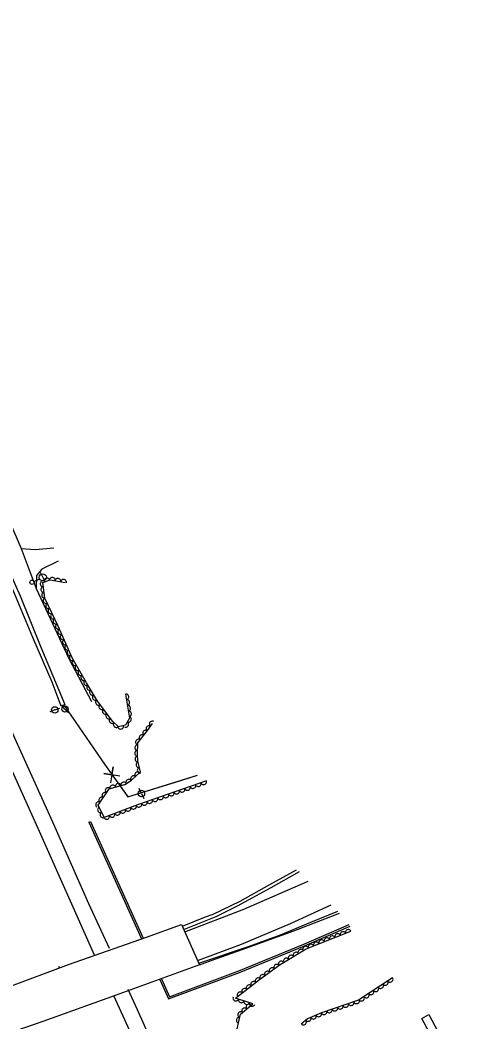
# Model space of a CAD drawing. Extents: x 1746719 to 1766531, y 631721 to 662391.
# Drawn here: x 1755053 to 1755366, y 648159 to 648859 of the extents above; entities that cross this region are included whole.
import ezdxf

# ---------------------------------------------------------------- set-up
doc = ezdxf.new("R2010")
doc.units = 0
for name, color, linetype in [('SURVEY - AERIAL SURVEY - Photo Control - Points - Elevations', 7, 'Continuous'), ('SURVEY - AERIAL SURVEY - Photo Control - Points - Numbers', 7, 'Continuous'), ('SURVEY - AERIAL SURVEY - Photo Control with Text', 7, 'Continuous'), ('SURVEY - CENTERLINE - Existing Roads - Development', 7, 'Continuous'), ('SURVEY - CENTERLINE - Existing Roads Curve Text', 7, 'Continuous'), ('SURVEY - CENTERLINE - Existing Roads Text', 7, 'Continuous')]:
    doc.layers.add(name, color=color, linetype=linetype)

msp = doc.modelspace()

# ---------------------------------------------------------------- linework, layer by layer
at = {"layer": 'SURVEY - AERIAL SURVEY - Photo Control - Points - Elevations'}
for points in [[(1755104.99, 648205.74), (1755065.66, 648294.24), (1755039.29, 648352.85), (1755020.79, 648395.13), (1755004.68, 648431.05), (1754982.68, 648480.94), (1754958.93, 648535.27), (1754937.15, 648584.41), (1754905.24, 648656.66), (1754883.62, 648705.74), (1754862.33, 648755.14), (1754834.42, 648821.33), (1754813, 648873.58), (1754787.94, 648934.1), (1754759.35, 649005.13), (1754737.4, 649059.49), (1754713.93, 649119.35), (1754691.4, 649177.04), (1754669.95, 649231.36), (1754646.2, 649292.11), (1754627.32, 649342.01), (1754604.42, 649403.58), (1754576.2, 649480.5)], [(1755115.35, 648210.44), (1755101.05, 648241.68), (1755075.7, 648298.73), (1755049.35, 648357.31), (1755030.85, 648399.58), (1755014.73, 648435.52), (1754992.75, 648485.36), (1754969, 648539.7), (1754947.21, 648588.87), (1754915.3, 648661.1), (1754893.71, 648710.14), (1754872.45, 648759.46), (1754844.58, 648825.55), (1754823.17, 648877.77), (1754798.13, 648938.26), (1754769.55, 649009.24), (1754747.62, 649063.55), (1754724.17, 649123.36), (1754701.64, 649181.06), (1754680.19, 649235.39), (1754656.46, 649296.06), (1754637.62, 649345.88), (1754614.74, 649407.39), (1754586.53, 649484.29)], [(1754990.9, 648729.28), (1754974.78, 648719.64), (1754961.41, 648709.18), (1754957.99, 648700.23), (1754969.46, 648673.21), (1755022.7, 648559.82), (1755030.33, 648543.47), (1755053.57, 648489.81), (1755064.16, 648461.87), (1755086.89, 648413.03), (1755102.86, 648382.99)], [(1755053.57, 648489.81), (1755063.58, 648489.13), (1755076.6, 648490.47)], [(1755079.49, 648481.11), (1755068.03, 648475.52), (1755064.4, 648471.06), (1755064.16, 648461.87)], [(1755168.01, 648222.21), (1755209.42, 648237.97), (1755254.35, 648257.44)], [(1755270.19, 648240.71), (1755241.74, 648227.61), (1755207.39, 648213.27), (1755177.46, 648201.99)], [(1755274.73, 648236.4), (1755255.98, 648228.57), (1755234.75, 648219.71), (1755211.79, 648211.5), (1755178.46, 648200.31)], [(1755080.54, 648197.01), (1755080.09, 648197.81), (1755080.47, 648196.99)], [(1755164.14, 648106.06), (1755147.89, 648139.01), (1755134.91, 648167.69), (1755128.41, 648181.88)], [(1755154.27, 648101.2), (1755137.95, 648134.3), (1755124.89, 648163.14), (1755118.41, 648177.3)]]:
    msp.add_lwpolyline(points, dxfattribs=at)
at = {"layer": 'SURVEY - AERIAL SURVEY - Photo Control - Points - Numbers'}
for points in [[(1754937.14, 648709.41), (1754949.27, 648690.32), (1754946.69, 648688.66), (1754956.47, 648668.96), (1754965.64, 648648.23), (1754981.51, 648613.14), (1755002.73, 648567.32), (1755021.44, 648527.05), (1755039.09, 648488.07), (1755052.86, 648456.73), (1755067.53, 648421.04), (1755084.29, 648380.95), (1755081.63, 648379.82), (1755075.34, 648396.49), (1755061.84, 648427.77), (1755047.83, 648461.32), (1755034, 648492.68), (1755011.5, 648541.74), (1754987.11, 648595.24), (1754966.44, 648640.13), (1754948.86, 648679.33), (1754941.26, 648692.92), (1754943.36, 648694.74), (1754934.91, 648707.88)], [(1755101.03, 648298.62), (1755102.09, 648299.28), (1755138.93, 648217.66)], [(1755101.03, 648298.62), (1755137.76, 648217.25)], [(1755248.13, 648264.03), (1755228.28, 648252.76), (1755204.62, 648240.11), (1755189.76, 648232.69), (1755167.69, 648223.72), (1755166.48, 648225.97), (1755182.48, 648232.6), (1755187.95, 648234.44), (1755206.78, 648243.65), (1755227.45, 648255.15), (1755246.23, 648265.33)], [(1755178.32, 648199.16), (1755186.53, 648202), (1755208.18, 648209.77), (1755244.26, 648222.82), (1755276.27, 648235.1)], [(1755150.59, 648188.83), (1755156.74, 648175.2), (1755206.39, 648193.69), (1755251.86, 648212.43), (1755283.58, 648226.11)], [(1755151.75, 648189.26), (1755157.39, 648176.76), (1755205.94, 648194.85), (1755251.38, 648213.57), (1755283.08, 648227.24)]]:
    msp.add_lwpolyline(points, dxfattribs=at)
at = {"layer": 'SURVEY - AERIAL SURVEY - Photo Control with Text'}
for points in [[(1755126.71, 648388.2), (1755129.31, 648371.47), (1755126.53, 648366.47), (1755121.65, 648365.24), (1755117.67, 648369.13), (1755107.07, 648383.2), (1755099.46, 648396.01), (1755089.4, 648413.43), (1755079.63, 648435.55), (1755070.16, 648455.26), (1755068.71, 648466.06), (1755073.84, 648468.12), (1755084.36, 648466.18)], [(1755183.22, 648327.49), (1755134.99, 648310.77), (1755111.65, 648301.98), (1755107.45, 648310.6), (1755115.24, 648322.12), (1755126.2, 648325.08), (1755130.88, 648327.98), (1755137.02, 648333.81), (1755135.31, 648341.29), (1755134.89, 648345.99), (1755135.24, 648354.22), (1755142.03, 648362.82), (1755145.41, 648367.59)], [(1755203.41, 648149.16), (1755207.13, 648164.67), (1755215.57, 648171.9), (1755203.62, 648175.78), (1755220.41, 648188.86), (1755234.74, 648199.26), (1755253, 648210.35), (1755284.22, 648222.52)], [(1755313.39, 648190.01), (1755289.49, 648174.28), (1755263.61, 648165.59), (1755253.95, 648161.3), (1755249.45, 648157.66)]]:
    msp.add_lwpolyline(points, dxfattribs=at)
for centre, major_axis in [((1755068.82, 648465.25), (-0.26, 1.98)), ((1755071.67, 648467.24), (1.86, 0.75)), ((1755075.47, 648467.82), (1.97, -0.36)), ((1755079.4, 648467.09), (1.97, -0.36)), ((1755083.34, 648466.36), (1.97, -0.36)), ((1755069.35, 648461.28), (-0.26, 1.98)), ((1755069.88, 648457.32), (-0.26, 1.98)), ((1755070.99, 648453.53), (-0.87, 1.8)), ((1755072.72, 648449.92), (-0.87, 1.8)), ((1755074.46, 648446.32), (-0.87, 1.8)), ((1755076.19, 648442.71), (-0.87, 1.8)), ((1755077.92, 648439.11), (-0.87, 1.8)), ((1755079.66, 648435.5), (-0.81, 1.83)), ((1755081.27, 648431.84), (-0.81, 1.83)), ((1755082.89, 648428.18), (-0.81, 1.83)), ((1755084.5, 648424.52), (-0.81, 1.83)), ((1755086.12, 648420.86), (-0.81, 1.83)), ((1755087.73, 648417.2), (-0.81, 1.83)), ((1755089.35, 648413.55), (-0.81, 1.83)), ((1755091.34, 648410.08), (-1, 1.73)), ((1755093.34, 648406.61), (-1, 1.73)), ((1755095.34, 648403.15), (-1, 1.73)), ((1755097.34, 648399.68), (-1, 1.73)), ((1755099.34, 648396.22), (-1, 1.73)), ((1755101.38, 648392.78), (-1.02, 1.72)), ((1755103.42, 648389.34), (-1.02, 1.72)), ((1755127.02, 648386.22), (0.31, -1.98)), ((1755105.46, 648385.9), (-1.02, 1.72)), ((1755107.58, 648382.51), (-1.2, 1.6)), ((1755127.63, 648382.27), (0.31, -1.98)), ((1755109.99, 648379.32), (-1.2, 1.6)), ((1755112.4, 648376.13), (-1.2, 1.6)), ((1755114.81, 648372.93), (-1.2, 1.6)), ((1755128.25, 648378.31), (0.31, -1.98)), ((1755128.86, 648374.36), (0.31, -1.98)), ((1755117.21, 648369.74), (-1.2, 1.6)), ((1755119.99, 648366.86), (-1.43, 1.4)), ((1755126.84, 648367.04), (-0.97, -1.75)), ((1755128.79, 648370.53), (-0.97, -1.75)), ((1755145.27, 648367.39), (1.16, 1.63)), ((1755123.28, 648365.65), (-1.94, -0.49)), ((1755140.55, 648360.94), (1.24, 1.57)), ((1755142.96, 648364.13), (1.16, 1.63)), ((1755135.59, 648354.67), (1.24, 1.57)), ((1755138.07, 648357.8), (1.24, 1.57)), ((1755134.93, 648346.79), (0.08, 2)), ((1755135.09, 648350.79), (0.08, 2)), ((1755135.18, 648342.81), (-0.18, 1.99)), ((1755135.87, 648338.88), (-0.44, 1.95)), ((1755134.99, 648331.88), (1.45, 1.38)), ((1755136.76, 648334.98), (-0.44, 1.95)), ((1755121.54, 648323.82), (1.93, 0.52)), ((1755125.4, 648324.86), (1.93, 0.52)), ((1755128.9, 648326.75), (1.7, 1.05)), ((1755132.09, 648329.12), (1.45, 1.38)), ((1755177.55, 648325.53), (-1.89, -0.66)), ((1755181.33, 648326.84), (-1.89, -0.66)), ((1755112.18, 648317.58), (1.12, 1.66)), ((1755114.42, 648320.89), (1.12, 1.66)), ((1755117.68, 648322.77), (1.93, 0.52)), ((1755154.88, 648317.66), (-1.89, -0.66)), ((1755158.66, 648318.98), (-1.89, -0.66)), ((1755162.43, 648320.29), (-1.89, -0.66)), ((1755166.21, 648321.6), (-1.89, -0.66)), ((1755169.99, 648322.91), (-1.89, -0.66)), ((1755173.77, 648324.22), (-1.89, -0.66)), ((1755107.69, 648310.95), (1.12, 1.66)), ((1755109.93, 648314.27), (1.12, 1.66)), ((1755135.98, 648311.11), (-1.89, -0.66)), ((1755139.76, 648312.42), (-1.89, -0.66)), ((1755143.54, 648313.73), (-1.89, -0.66)), ((1755147.32, 648315.04), (-1.89, -0.66)), ((1755151.1, 648316.35), (-1.89, -0.66)), ((1755109.02, 648307.39), (-0.88, 1.8)), ((1755110.77, 648303.79), (-0.88, 1.8)), ((1755117.25, 648304.09), (-1.87, -0.7)), ((1755121, 648305.5), (-1.87, -0.7)), ((1755124.74, 648306.91), (-1.87, -0.7)), ((1755128.48, 648308.32), (-1.87, -0.7)), ((1755132.23, 648309.73), (-1.87, -0.7)), ((1755113.51, 648302.68), (-1.87, -0.7)), ((1755274.92, 648218.89), (1.86, 0.73)), ((1755278.65, 648220.35), (1.86, 0.73)), ((1755282.38, 648221.8), (1.86, 0.73)), ((1755256.29, 648211.63), (1.86, 0.73)), ((1755260.01, 648213.09), (1.86, 0.73)), ((1755263.74, 648214.54), (1.86, 0.73)), ((1755267.47, 648215.99), (1.86, 0.73)), ((1755271.19, 648217.44), (1.86, 0.73)), ((1755245.76, 648205.95), (1.71, 1.04)), ((1755249.18, 648208.03), (1.71, 1.04)), ((1755252.6, 648210.11), (1.71, 1.04)), ((1755232.22, 648197.44), (1.62, 1.17)), ((1755235.5, 648199.73), (1.71, 1.04)), ((1755238.92, 648201.8), (1.71, 1.04)), ((1755242.34, 648203.88), (1.71, 1.04)), ((1755222.51, 648190.39), (1.62, 1.17)), ((1755225.75, 648192.74), (1.62, 1.17)), ((1755228.99, 648195.09), (1.62, 1.17)), ((1755216.15, 648185.54), (1.58, 1.23)), ((1755219.3, 648188), (1.58, 1.23)), ((1755305.03, 648184.52), (-1.67, -1.1)), ((1755308.37, 648186.71), (-1.67, -1.1)), ((1755311.71, 648188.91), (-1.67, -1.1)), ((1755206.68, 648178.17), (1.58, 1.23)), ((1755209.84, 648180.63), (1.58, 1.23)), ((1755212.99, 648183.09), (1.58, 1.23)), ((1755295.01, 648177.92), (-1.67, -1.1)), ((1755298.35, 648180.12), (-1.67, -1.1)), ((1755301.69, 648182.32), (-1.67, -1.1)), ((1755203.73, 648175.75), (-1.9, 0.62)), ((1755207.53, 648174.51), (-1.9, 0.62)), ((1755211.34, 648173.28), (-1.9, 0.62)), ((1755212.88, 648169.59), (1.52, 1.3)), ((1755215.14, 648172.04), (-1.9, 0.62)), ((1755280.59, 648171.29), (-1.9, -0.64)), ((1755284.38, 648172.57), (-1.9, -0.64)), ((1755288.17, 648173.84), (-1.9, -0.64)), ((1755291.67, 648175.72), (-1.67, -1.1)), ((1755207.03, 648164.24), (0.47, 1.94)), ((1755209.84, 648166.99), (1.52, 1.3)), ((1755261.7, 648164.74), (-1.83, -0.81)), ((1755265.42, 648166.19), (-1.9, -0.64)), ((1755269.21, 648167.47), (-1.9, -0.64)), ((1755273, 648168.74), (-1.9, -0.64)), ((1755276.8, 648170.02), (-1.9, -0.64)), ((1755206.1, 648160.36), (0.47, 1.94)), ((1755251.21, 648159.09), (-1.56, -1.26)), ((1755254.39, 648161.49), (-1.83, -0.81)), ((1755258.04, 648163.12), (-1.83, -0.81))]:
    msp.add_ellipse(centre, major_axis=major_axis, ratio=0.940188, start_param=0, end_param=3.141593, dxfattribs=at)
at = {"layer": 'SURVEY - CENTERLINE - Existing Roads - Development'}
for p, q in [((1755068.79, 648469.77), (1755067.22, 648473.17)), ((1755062.67, 648466.93), (1755066.53, 648468.72)), ((1755068.79, 648469.77), (1755070.37, 648466.36)), ((1755077.14, 648377.14), (1755073.6, 648375.9)), ((1755077.14, 648377.14), (1755080.68, 648378.38)), ((1755084.31, 648377.78), (1755081.8, 648380.56)), ((1755084.31, 648377.78), (1755086.83, 648375)), ((1755137.74, 648318.77), (1755136.15, 648322.17)), ((1755137.74, 648318.77), (1755139.33, 648315.38))]:
    msp.add_line(p, q, dxfattribs=at)
for centre, radius in [((1755061.31, 648466.3), 1.5), ((1755068.79, 648469.77), 2.5), ((1755077.14, 648377.14), 2.25), ((1755084.31, 648377.78), 2.25), ((1755137.74, 648318.77), 2.25)]:
    msp.add_circle(centre, radius, dxfattribs=at)
at = {"layer": 'SURVEY - CENTERLINE - Existing Roads Curve Text'}
for points in [[(1755083.79, 648380.2), (1755111.92, 648339.15), (1755128.14, 648316.5), (1755176.96, 648331.57)], [(1755083.79, 648380.2), (1755111.92, 648339.15), (1755112.06, 648338.95)], [(1755122.57, 648330.98), (1755111.47, 648332.75), (1755117.05, 648331.82), (1755117.97, 648337.4), (1755116.06, 648326.32)], [(1755121.44, 648325.86), (1755128.14, 648316.5), (1755161.47, 648326.79)], [(1755161.47, 648326.79), (1755176.96, 648331.57)]]:
    msp.add_lwpolyline(points, dxfattribs=at)
msp.add_lwpolyline([(1755338.65, 648164.26), (1755366.06, 648112.88), (1755361.2, 648110.29), (1755333.8, 648161.67)], close=True, dxfattribs=at)
at = {"layer": 'SURVEY - CENTERLINE - Existing Roads Text'}
for p, q in [((1755141.26, 648218.48), (1755165.74, 648227.3)), ((1755165.74, 648227.3), (1755178.32, 648199.16)), ((1755086.67, 648199.31), (1755141.26, 648218.48)), ((1755043.13, 648183.01), (1755086.67, 648199.31)), ((1755178.32, 648199.16), (1755119.31, 648177.63)), ((1755119.31, 648177.63), (1755068.93, 648159.44)), ((1755068.93, 648159.44), (1755006.9, 648138.04))]:
    msp.add_line(p, q, dxfattribs=at)

doc.saveas('drawing.dxf')
